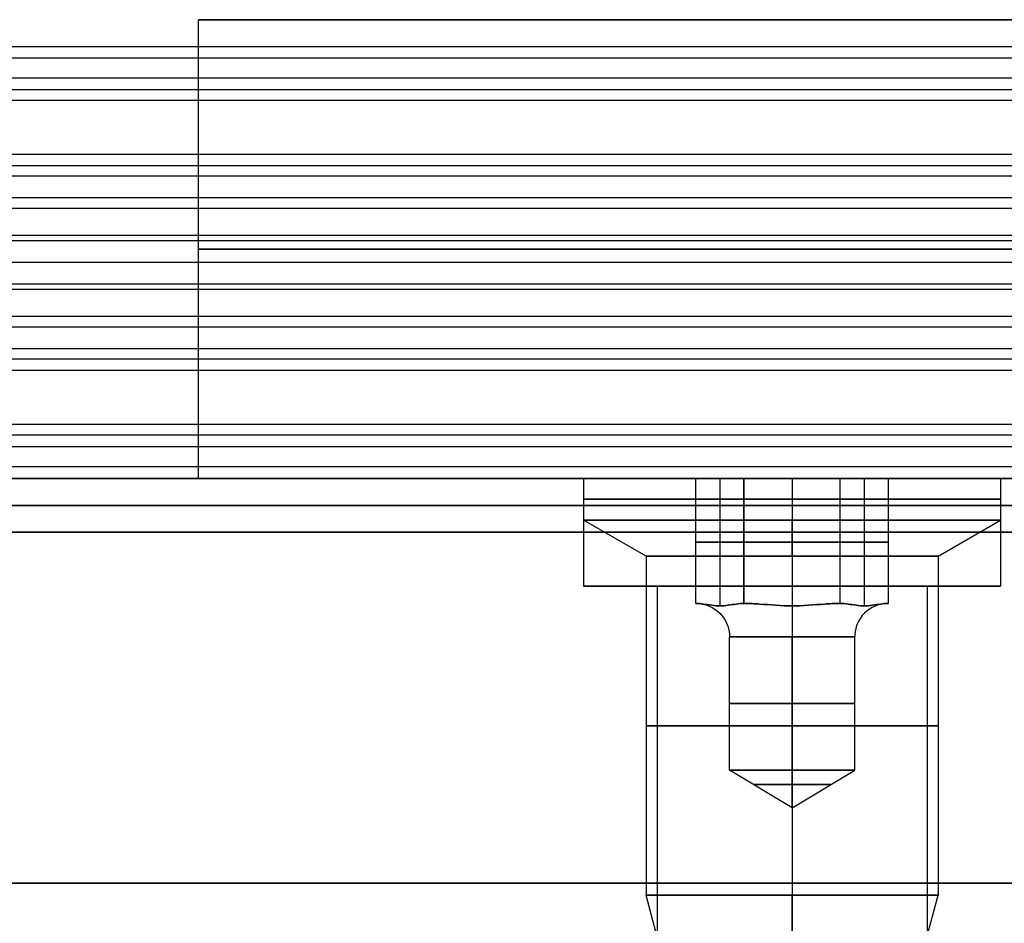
# Model space of a CAD drawing. Header units: millimetres. Extents: x -646 to 654, y -203 to 198.
# Tile 593 of 656: x 453 to 472, y 141 to 158. Entities that reach past the tile are written whole.
import ezdxf

# ---------------------------------------------------------------- set-up
doc = ezdxf.new("R2010")
doc.units = ezdxf.units.MM
doc.layers.add('Default', color=7, linetype='Continuous', true_color=0x000000)

msp = doc.modelspace()

# ---------------------------------------------------------------- linework, layer by layer
at = {"layer": 'Default'}
for p, q in [((456.616, 157.84, 778.822), (471.616, 157.84, 778.822)), ((-645.384, 149.34, 1170.822), (652.616, 149.34, 1170.822)), ((652.616, 149.34, 772.822), (-645.384, 149.34, 772.822)), ((652.616, 149.34, 971.822), (-645.384, 149.34, 971.822)), ((456.616, 149.34, 778.822), (472.616, 149.34, 778.822)), ((463.752, 147.34, 881.322), (465.116, 147.34, 881.322)), ((467.616, 147.34, 877.459), (467.616, 147.34, 878.822)), ((467.616, 147.34, 883.822), (467.616, 147.34, 885.186)), ((470.116, 147.34, 881.322), (471.479, 147.34, 881.322))]:
    msp.add_line(p, q, dxfattribs=at)
at = {"layer": 'Default', "color": 9, "true_color": 0xbebcba}
for p, q in [((463.752, 149.34, 881.322), (463.752, 148.568, 881.322)), ((465.831, 149.34, 881.322), (463.752, 149.34, 881.322)), ((466.277, 149.34, 882.095), (466.277, 146.977, 882.095)), ((466.277, 149.34, 880.549), (466.277, 146.977, 880.549)), ((467.616, 149.34, 879.777), (467.616, 146.977, 879.777)), ((467.616, 149.34, 882.868), (467.616, 146.977, 882.868)), ((467.616, 149.34, 877.459), (467.616, 149.34, 879.777)), ((467.616, 149.34, 882.868), (467.616, 149.34, 885.186)), ((467.616, 149.34, 885.186), (467.616, 148.568, 885.186)), ((467.616, 149.34, 877.459), (467.616, 148.568, 877.459)), ((468.954, 149.34, 880.549), (468.954, 146.977, 880.549)), ((468.954, 149.34, 882.095), (468.954, 146.977, 882.095)), ((471.479, 149.34, 881.322), (469.4, 149.34, 881.322)), ((471.479, 149.34, 881.322), (471.479, 148.568, 881.322)), ((464.911, 147.898, 881.322), (463.752, 148.568, 881.322)), ((467.616, 147.898, 884.027), (467.616, 148.568, 885.186)), ((467.616, 147.898, 878.618), (467.616, 148.568, 877.459)), ((470.32, 147.898, 881.322), (471.479, 148.568, 881.322)), ((465.831, 148.159, 881.322), (466.723, 148.159, 882.868)), ((466.723, 148.159, 879.777), (465.831, 148.159, 881.322)), ((468.508, 148.159, 879.777), (466.723, 148.159, 879.777)), ((466.723, 148.159, 882.868), (468.508, 148.159, 882.868)), ((469.4, 148.159, 881.322), (468.508, 148.159, 879.777)), ((468.508, 148.159, 882.868), (469.4, 148.159, 881.322)), ((464.911, 147.898, 881.322), (464.911, 141.613, 881.322)), ((467.616, 147.898, 884.027), (467.616, 141.613, 884.027)), ((467.616, 147.898, 878.618), (467.616, 141.613, 878.618)), ((470.32, 147.898, 881.322), (470.32, 141.613, 881.322)), ((465.838, 147.022, 881.322), (465.831, 147.022, 881.322)), ((465.835, 147.022, 881.329), (465.835, 147.022, 881.316)), ((466.727, 147.022, 879.783), (466.72, 147.022, 879.783)), ((466.727, 147.022, 882.861), (466.72, 147.022, 882.861)), ((466.727, 147.022, 879.783), (466.727, 147.022, 879.777)), ((466.727, 147.022, 882.868), (466.727, 147.022, 882.861)), ((468.504, 147.022, 879.783), (468.504, 147.022, 879.777)), ((468.512, 147.022, 879.783), (468.504, 147.022, 879.783)), ((468.504, 147.022, 882.868), (468.504, 147.022, 882.861)), ((468.512, 147.022, 882.861), (468.504, 147.022, 882.861)), ((469.4, 147.022, 881.322), (469.393, 147.022, 881.322)), ((469.397, 147.022, 881.329), (469.397, 147.022, 881.316)), ((466.457, 143.931, 881.322), (466.457, 146.404, 881.322)), ((467.616, 143.931, 880.163), (467.616, 146.404, 880.163)), ((467.616, 143.931, 882.481), (467.616, 146.404, 882.481)), ((468.775, 143.931, 881.322), (468.775, 146.404, 881.322)), ((467.616, 143.235, 881.322), (466.457, 143.931, 881.322)), ((467.616, 143.235, 881.322), (467.616, 143.931, 880.163)), ((467.616, 143.235, 881.322), (468.775, 143.931, 881.322)), ((467.616, 143.235, 881.322), (467.616, 143.931, 882.481)), ((465.669, 138.786, 881.322), (464.911, 141.613, 881.322)), ((467.616, 140.299, 883.675), (467.616, 141.613, 884.027)), ((467.616, 139.309, 879.235), (467.616, 141.613, 878.618)), ((469.835, 139.804, 881.322), (470.32, 141.613, 881.322))]:
    msp.add_line(p, q, dxfattribs=at)
at = {"layer": 'Default', "color": 9, "true_color": 0xbebcba, "extrusion": (0, 1, 0)}
for centre, radius in [((-467.616, 881.322, 148.954), 3.864), ((-467.616, 881.322, 144.756), 2.705)]:
    msp.add_circle(centre, radius, dxfattribs=at)
at = {"layer": 'Default', "color": 9, "true_color": 0xbebcba, "extrusion": (0, -1, 0)}
for centre, radius in [((467.616, 881.322, -145.168), 1.159), ((467.616, 881.322, -143.664), 0.715)]:
    msp.add_circle(centre, radius, dxfattribs=at)
at = {"layer": 'Default', "color": 9, "true_color": 0xbebcba, "extrusion": (0, 1, 0)}
for centre, radius, start, end in [((-467.616, 881.322, 149.34), 3.864, 270, 0), ((-467.616, 881.322, 149.34), 3.864, 0, 90), ((-467.616, 881.322, 148.568), 3.864, 90, 180), ((-467.616, 881.322, 148.568), 3.864, 180, 270), ((-467.616, 881.322, 147.898), 2.705, 270, 0), ((-467.616, 881.322, 147.898), 2.705, 0, 90), ((-467.616, 881.322, 146.404), 1.159, 270, 90), ((-467.616, 881.322, 146.404), 1.159, 90, 270), ((-467.616, 881.322, 143.931), 1.159, 0, 90), ((-467.616, 881.322, 143.931), 1.159, 270, 0), ((-467.616, 881.322, 141.613), 2.705, 90, 180), ((-467.616, 881.322, 141.613), 2.705, 180, 270)]:
    msp.add_arc(centre, radius, start, end, dxfattribs=at)
at = {"layer": 'Default', "color": 9, "true_color": 0xbebcba, "extrusion": (0, -1, 0)}
for centre, radius, start, end in [((467.616, 881.322, -149.34), 3.864, 270, 90), ((467.616, 881.322, -148.568), 3.864, 90, 180), ((467.616, 881.322, -148.568), 3.864, 180, 270), ((467.616, 881.322, -147.898), 2.705, 270, 0), ((467.616, 881.322, -147.898), 2.705, 0, 90), ((467.616, 881.322, -147.022), 1.777, 179.5918, 180.4082), ((467.616, 881.322, -147.022), 1.777, 179.5918, 180.4082), ((467.616, 881.322, -147.022), 1.777, 119.5918, 120.4082), ((467.616, 881.322, -147.022), 1.777, 239.5918, 240.4082), ((467.616, 881.322, -147.022), 1.777, 119.5918, 120.4082), ((467.616, 881.322, -147.022), 1.777, 299.5918, 300.4082), ((467.616, 881.322, -147.022), 1.777, 59.5918, 60.4082), ((467.616, 881.322, -147.022), 1.777, 59.5918, 60.4082), ((467.616, 881.322, -147.022), 1.777, 359.5918, 0.4082), ((467.616, 881.322, -147.022), 1.777, 359.5918, 0.4082), ((467.616, 881.322, -143.931), 1.159, 270, 90), ((467.616, 881.322, -141.613), 2.705, 90, 180), ((467.616, 881.322, -141.613), 2.705, 180, 270)]:
    msp.add_arc(centre, radius, start, end, dxfattribs=at)
at = {"layer": 'Default', "color": 9, "true_color": 0xbebcba, "extrusion": (0, 0, -1)}
msp.add_arc((-465.838, 146.404, -881.322), 0.618, 90, 180, dxfattribs=at)
at = {"layer": 'Default', "color": 9, "true_color": 0xbebcba, "extrusion": (-1, 0, 0)}
msp.add_arc((-146.404, 883.099, -467.616), 0.618, 202.0243, 270, dxfattribs=at)
at = {"layer": 'Default', "color": 9, "true_color": 0xbebcba, "extrusion": (1, 0, 0)}
msp.add_arc((146.404, 879.545, 467.616), 0.618, 22.0243, 90, dxfattribs=at)
at = {"layer": 'Default', "color": 9, "true_color": 0xbebcba}
msp.add_arc((469.393, 146.404, 881.322), 0.618, 90, 180, dxfattribs=at)
at = {"layer": 'Default'}
for points in [[(456.616, 149.34, 772.822), (456.616, 153.59, 772.822), (456.616, 157.84, 772.822)], [(556.616, 157.84, 772.822), (506.616, 157.84, 772.822), (456.616, 157.84, 772.822)], [(456.616, 149.34, 784.822), (456.616, 153.59, 784.822), (456.616, 157.84, 784.822)], [(456.616, 157.84, 772.822), (456.616, 157.84, 778.822), (456.616, 157.84, 784.822)], [(456.616, 157.84, 784.822), (506.616, 157.84, 784.822), (556.616, 157.84, 784.822)], [(456.616, 149.34, 778.822), (456.616, 153.59, 778.822), (456.616, 157.84, 778.822)], [(628.616, 157.34, 1076.214), (3.616, 157.34, 1076.214), (-621.384, 157.34, 1076.214)], [(628.616, 157.34, 1089.822), (3.616, 157.34, 1089.822), (-621.384, 157.34, 1089.822)], [(471.696, 157.34, 1083.018), (452.116, 157.34, 1083.018), (432.535, 157.34, 1083.018)], [(628.616, 157.129, 1090.717), (3.616, 157.129, 1090.717), (-621.384, 157.129, 1090.717)], [(628.616, 156.755, 1074.8), (3.616, 156.755, 1074.8), (-621.384, 156.755, 1074.8)], [(628.616, 156.54, 1091.422), (3.616, 156.54, 1091.422), (-621.384, 156.54, 1091.422)], [(628.616, 156.34, 1120.822), (3.616, 156.34, 1120.822), (-621.384, 156.34, 1120.822)], [(628.616, 156.34, 1118.822), (3.616, 156.34, 1118.822), (-621.384, 156.34, 1118.822)], [(628.616, 156.34, 1119.822), (3.616, 156.34, 1119.822), (-621.384, 156.34, 1119.822)], [(628.616, 155.34, 1074.214), (3.616, 155.34, 1074.214), (-621.384, 155.34, 1074.214)], [(628.616, 155.34, 1076.214), (3.616, 155.34, 1076.214), (-621.384, 155.34, 1076.214)], [(628.616, 155.34, 1089.714), (3.616, 155.34, 1089.714), (-621.384, 155.34, 1089.714)], [(628.616, 155.34, 1101.322), (3.616, 155.34, 1101.322), (-621.384, 155.34, 1101.322)], [(628.616, 155.34, 1093.822), (3.616, 155.34, 1093.822), (-621.384, 155.34, 1093.822)], [(628.616, 155.34, 1097.572), (3.616, 155.34, 1097.572), (-621.384, 155.34, 1097.572)], [(471.686, 155.34, 1082.964), (452.116, 155.34, 1082.964), (432.546, 155.34, 1082.964)], [(628.616, 155.129, 1102.217), (3.616, 155.129, 1102.217), (-621.384, 155.129, 1102.217)], [(628.616, 154.94, 1092.622), (3.616, 154.94, 1092.622), (-621.384, 154.94, 1092.622)], [(628.616, 154.54, 1102.922), (3.616, 154.54, 1102.922), (-621.384, 154.54, 1102.922)], [(628.616, 154.34, 1093.822), (3.616, 154.34, 1093.822), (-621.384, 154.34, 1093.822)], [(628.616, 153.84, 1120.822), (3.616, 153.84, 1120.822), (-621.384, 153.84, 1120.822)], [(628.616, 153.84, 1118.822), (3.616, 153.84, 1118.822), (-621.384, 153.84, 1118.822)], [(628.616, 153.74, 1090.914), (3.616, 153.74, 1090.914), (-621.384, 153.74, 1090.914)], [(556.616, 153.59, 772.822), (506.616, 153.59, 772.822), (456.616, 153.59, 772.822)], [(456.616, 153.59, 772.822), (456.616, 153.59, 778.822), (456.616, 153.59, 784.822)], [(456.616, 153.59, 784.822), (506.616, 153.59, 784.822), (556.616, 153.59, 784.822)], [(628.616, 153.34, 1101.214), (3.616, 153.34, 1101.214), (-621.384, 153.34, 1101.214)], [(628.616, 153.34, 1093.822), (3.616, 153.34, 1093.822), (-621.384, 153.34, 1093.822)], [(628.616, 153.34, 1097.518), (3.616, 153.34, 1097.518), (-621.384, 153.34, 1097.518)], [(628.616, 153.34, 1093.822), (3.616, 153.34, 1093.822), (-621.384, 153.34, 1093.822)], [(628.616, 153.34, 1101.214), (3.616, 153.34, 1101.214), (-621.384, 153.34, 1101.214)], [(628.616, 153.34, 1097.518), (3.616, 153.34, 1097.518), (-621.384, 153.34, 1097.518)], [(628.616, 152.94, 1104.122), (3.616, 152.94, 1104.122), (-621.384, 152.94, 1104.122)], [(628.616, 152.84, 1074.214), (3.616, 152.84, 1074.214), (-621.384, 152.84, 1074.214)], [(628.616, 152.84, 1076.214), (3.616, 152.84, 1076.214), (-621.384, 152.84, 1076.214)], [(628.616, 152.34, 1101.214), (3.616, 152.34, 1101.214), (-621.384, 152.34, 1101.214)], [(628.616, 152.14, 1092.114), (3.616, 152.14, 1092.114), (-621.384, 152.14, 1092.114)], [(628.616, 151.74, 1102.414), (3.616, 151.74, 1102.414), (-621.384, 151.74, 1102.414)], [(628.616, 151.551, 1092.819), (3.616, 151.551, 1092.819), (-621.384, 151.551, 1092.819)], [(628.616, 151.34, 1093.714), (3.616, 151.34, 1093.714), (-621.384, 151.34, 1093.714)], [(628.616, 151.34, 1101.214), (3.616, 151.34, 1101.214), (-621.384, 151.34, 1101.214)], [(628.616, 151.34, 1097.464), (3.616, 151.34, 1097.464), (-621.384, 151.34, 1097.464)], [(628.616, 151.34, 1120.822), (3.616, 151.34, 1120.822), (-621.384, 151.34, 1120.822)], [(628.616, 151.34, 1118.822), (3.616, 151.34, 1118.822), (-621.384, 151.34, 1118.822)], [(628.616, 151.34, 1105.322), (3.616, 151.34, 1105.322), (-621.384, 151.34, 1105.322)], [(474.686, 151.34, 1112.072), (455.116, 151.34, 1112.072), (435.546, 151.34, 1112.072)], [(628.616, 150.34, 1074.214), (3.616, 150.34, 1074.214), (-621.384, 150.34, 1074.214)], [(628.616, 150.34, 1076.214), (3.616, 150.34, 1076.214), (-621.384, 150.34, 1076.214)], [(628.616, 150.34, 1075.214), (3.616, 150.34, 1075.214), (-621.384, 150.34, 1075.214)], [(628.616, 150.14, 1103.614), (3.616, 150.14, 1103.614), (-621.384, 150.14, 1103.614)], [(628.616, 149.926, 1120.236), (3.616, 149.926, 1120.236), (-621.384, 149.926, 1120.236)], [(628.616, 149.551, 1104.319), (3.616, 149.551, 1104.319), (-621.384, 149.551, 1104.319)], [(628.616, 149.34, 1118.822), (3.616, 149.34, 1118.822), (-621.384, 149.34, 1118.822)], [(628.616, 149.34, 1105.214), (3.616, 149.34, 1105.214), (-621.384, 149.34, 1105.214)], [(474.696, 149.34, 1112.018), (455.116, 149.34, 1112.018), (435.535, 149.34, 1112.018)], [(556.616, 149.34, 772.822), (506.616, 149.34, 772.822), (456.616, 149.34, 772.822)], [(456.616, 149.34, 772.822), (456.616, 149.34, 778.822), (456.616, 149.34, 784.822)], [(456.616, 149.34, 784.822), (506.616, 149.34, 784.822), (556.616, 149.34, 784.822)], [(463.752, 149.34, 881.322), (463.752, 148.34, 881.322), (463.752, 147.34, 881.322)], [(467.616, 149.34, 877.459), (467.616, 148.34, 877.459), (467.616, 147.34, 877.459)], [(467.616, 149.34, 885.186), (467.616, 148.34, 885.186), (467.616, 147.34, 885.186)], [(471.479, 149.34, 881.322), (471.479, 148.34, 881.322), (471.479, 147.34, 881.322)], [(-645.384, 148.84, 1171.322), (3.616, 148.84, 1171.322), (652.616, 148.84, 1171.322)], [(652.616, 148.84, 772.322), (3.616, 148.84, 772.322), (-645.384, 148.84, 772.322)], [(-645.384, 148.34, 1171.822), (3.616, 148.34, 1171.822), (652.616, 148.34, 1171.822)], [(652.616, 148.34, 771.822), (3.616, 148.34, 771.822), (-645.384, 148.34, 771.822)], [(465.116, 147.34, 881.322), (465.116, 140.84, 881.322), (465.116, 134.34, 881.322)], [(467.616, 147.34, 883.822), (467.616, 140.84, 883.822), (467.616, 134.34, 883.822)], [(467.616, 147.34, 878.822), (467.616, 140.84, 878.822), (467.616, 134.34, 878.822)], [(470.116, 147.34, 881.322), (470.116, 140.84, 881.322), (470.116, 134.34, 881.322)], [(-645.384, 141.84, 1171.822), (3.616, 141.84, 1171.822), (652.616, 141.84, 1171.822)], [(652.616, 141.84, 771.822), (3.616, 141.84, 771.822), (-645.384, 141.84, 771.822)]]:
    msp.add_open_spline(points, degree=2, dxfattribs=at)
for points, knots in [([(463.752, 149.34, 881.322), (463.752, 149.34, 877.459), (467.616, 149.34, 877.459), (471.479, 149.34, 877.459), (471.479, 149.34, 881.322), (471.479, 149.34, 885.186), (467.616, 149.34, 885.186), (463.752, 149.34, 885.186), (463.752, 149.34, 881.322)], [7.853982, 7.853982, 7.853982, 15.707963, 15.707963, 23.561945, 23.561945, 31.415927, 31.415927, 39.269908, 39.269908, 39.269908]), ([(463.752, 148.34, 881.322), (463.752, 148.34, 877.459), (467.616, 148.34, 877.459), (471.479, 148.34, 877.459), (471.479, 148.34, 881.322), (471.479, 148.34, 885.186), (467.616, 148.34, 885.186), (463.752, 148.34, 885.186), (463.752, 148.34, 881.322)], [7.853982, 7.853982, 7.853982, 15.707963, 15.707963, 23.561945, 23.561945, 31.415927, 31.415927, 39.269908, 39.269908, 39.269908]), ([(463.752, 147.34, 881.322), (463.752, 147.34, 877.459), (467.616, 147.34, 877.459), (471.479, 147.34, 877.459), (471.479, 147.34, 881.322), (471.479, 147.34, 885.186), (467.616, 147.34, 885.186), (463.752, 147.34, 885.186), (463.752, 147.34, 881.322)], [7.853982, 7.853982, 7.853982, 15.707963, 15.707963, 23.561945, 23.561945, 31.415927, 31.415927, 39.269908, 39.269908, 39.269908]), ([(470.116, 147.34, 881.322), (470.116, 147.34, 883.822), (467.616, 147.34, 883.822), (465.116, 147.34, 883.822), (465.116, 147.34, 881.322), (465.116, 147.34, 878.822), (467.616, 147.34, 878.822), (470.116, 147.34, 878.822), (470.116, 147.34, 881.322)], [0, 0, 0, 5.497787, 5.497787, 10.995574, 10.995574, 16.493361, 16.493361, 21.991149, 21.991149, 21.991149])]:
    msp.add_rational_spline(points, [1, 0.707106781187, 1, 0.707106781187, 1, 0.707106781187, 1, 0.707106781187, 1], degree=2, knots=knots, dxfattribs=at)
at = {"layer": 'Default', "color": 9, "true_color": 0xbebcba}
for points in [[(465.831, 149.34, 881.322), (466.277, 149.34, 882.095), (466.723, 149.34, 882.868)], [(465.831, 147.022, 881.322), (465.831, 148.181, 881.322), (465.831, 149.34, 881.322)], [(466.723, 149.34, 879.777), (466.277, 149.34, 880.549), (465.831, 149.34, 881.322)], [(468.508, 149.34, 879.777), (467.616, 149.34, 879.777), (466.723, 149.34, 879.777)], [(466.723, 149.34, 879.777), (466.723, 148.181, 879.777), (466.723, 147.022, 879.777)], [(466.723, 149.34, 882.868), (467.616, 149.34, 882.868), (468.508, 149.34, 882.868)], [(466.723, 147.022, 882.868), (466.723, 148.181, 882.868), (466.723, 149.34, 882.868)], [(468.508, 147.022, 879.777), (468.508, 148.181, 879.777), (468.508, 149.34, 879.777)], [(469.4, 149.34, 881.322), (468.954, 149.34, 880.549), (468.508, 149.34, 879.777)], [(468.508, 149.34, 882.868), (468.954, 149.34, 882.095), (469.4, 149.34, 881.322)], [(468.508, 147.022, 882.868), (468.508, 148.181, 882.868), (468.508, 149.34, 882.868)], [(469.4, 147.022, 881.322), (469.4, 148.181, 881.322), (469.4, 149.34, 881.322)], [(465.831, 147.022, 881.322), (465.835, 147.022, 881.329), (465.838, 147.022, 881.335)], [(465.838, 147.022, 881.31), (465.835, 147.022, 881.316), (465.831, 147.022, 881.322)], [(466.723, 147.022, 882.868), (466.72, 147.022, 882.861), (466.716, 147.022, 882.855)], [(466.723, 147.022, 879.777), (466.72, 147.022, 879.783), (466.716, 147.022, 879.789)], [(466.738, 147.022, 879.777), (466.731, 147.022, 879.777), (466.723, 147.022, 879.777)], [(466.738, 147.022, 882.868), (466.731, 147.022, 882.868), (466.723, 147.022, 882.868)], [(468.508, 147.022, 879.777), (468.501, 147.022, 879.777), (468.493, 147.022, 879.777)], [(468.493, 147.022, 882.868), (468.501, 147.022, 882.868), (468.508, 147.022, 882.868)], [(468.515, 147.022, 879.789), (468.512, 147.022, 879.783), (468.508, 147.022, 879.777)], [(468.508, 147.022, 882.868), (468.512, 147.022, 882.861), (468.515, 147.022, 882.855)], [(469.4, 147.022, 881.322), (469.397, 147.022, 881.316), (469.393, 147.022, 881.31)], [(469.393, 147.022, 881.335), (469.397, 147.022, 881.329), (469.4, 147.022, 881.322)]]:
    msp.add_open_spline(points, degree=2, dxfattribs=at)
for points, knots in [([(466.716, 147.022, 882.855), (466.673, 147.022, 882.781), (466.622, 147.017, 882.692), (466.485, 146.997, 882.454), (466.372, 146.977, 882.259), (466.183, 146.977, 881.931), (466.07, 146.997, 881.735), (465.933, 147.017, 881.498), (465.881, 147.022, 881.409), (465.838, 147.022, 881.335)], [-2.276069, -2.276069, -2.276069, -2.276069, -1.921118, -1.921118, -1.138035, -1.138035, -0.354951, -0.354951, 0, 0, 0, 0]), ([(465.838, 147.022, 881.31), (465.881, 147.022, 881.235), (465.933, 147.017, 881.146), (466.07, 146.997, 880.909), (466.183, 146.977, 880.713), (466.372, 146.977, 880.386), (466.485, 146.997, 880.19), (466.622, 147.017, 879.953), (466.673, 147.022, 879.864), (466.716, 147.022, 879.789)], [-2.276069, -2.276069, -2.276069, -2.276069, -1.921118, -1.921118, -1.138035, -1.138035, -0.354951, -0.354951, 0, 0, 0, 0]), ([(466.738, 147.022, 879.777), (466.824, 147.022, 879.777), (466.926, 147.017, 879.777), (467.201, 146.997, 879.777), (467.427, 146.977, 879.777), (467.616, 146.977, 879.777)], [-1.138035, -1.138035, -1.138035, -1.138035, -0.783084, -0.783084, 0, 0, 0, 0]), ([(467.616, 146.977, 882.868), (467.427, 146.977, 882.868), (467.201, 146.997, 882.868), (466.926, 147.017, 882.868), (466.824, 147.022, 882.868), (466.738, 147.022, 882.868)], [-1.138035, -1.138035, -1.138035, -1.138035, -0.354951, -0.354951, 0, 0, 0, 0]), ([(467.616, 146.977, 879.777), (467.805, 146.977, 879.777), (468.031, 146.997, 879.777), (468.305, 147.017, 879.777), (468.408, 147.022, 879.777), (468.493, 147.022, 879.777)], [-1.138035, -1.138035, -1.138035, -1.138035, -0.354951, -0.354951, 0, 0, 0, 0]), ([(468.493, 147.022, 882.868), (468.408, 147.022, 882.868), (468.305, 147.017, 882.868), (468.031, 146.997, 882.868), (467.805, 146.977, 882.868), (467.616, 146.977, 882.868)], [-2.276069, -2.276069, -2.276069, -2.276069, -1.921118, -1.921118, -1.138035, -1.138035, -1.138035, -1.138035]), ([(468.515, 147.022, 879.789), (468.558, 147.022, 879.864), (468.609, 147.017, 879.953), (468.746, 146.997, 880.19), (468.859, 146.977, 880.386), (469.049, 146.977, 880.713), (469.162, 146.997, 880.909), (469.299, 147.017, 881.146), (469.35, 147.022, 881.235), (469.393, 147.022, 881.31)], [-2.276069, -2.276069, -2.276069, -2.276069, -1.921118, -1.921118, -1.138035, -1.138035, -0.354951, -0.354951, 0, 0, 0, 0]), ([(469.393, 147.022, 881.335), (469.35, 147.022, 881.409), (469.299, 147.017, 881.498), (469.162, 146.997, 881.735), (469.049, 146.977, 881.931), (468.859, 146.977, 882.259), (468.746, 146.997, 882.454), (468.609, 147.017, 882.692), (468.558, 147.022, 882.781), (468.515, 147.022, 882.855)], [-2.276069, -2.276069, -2.276069, -2.276069, -1.921118, -1.921118, -1.138035, -1.138035, -0.354951, -0.354951, 0, 0, 0, 0])]:
    msp.add_open_spline(points, degree=3, knots=knots, dxfattribs=at)

doc.saveas('drawing.dxf')
